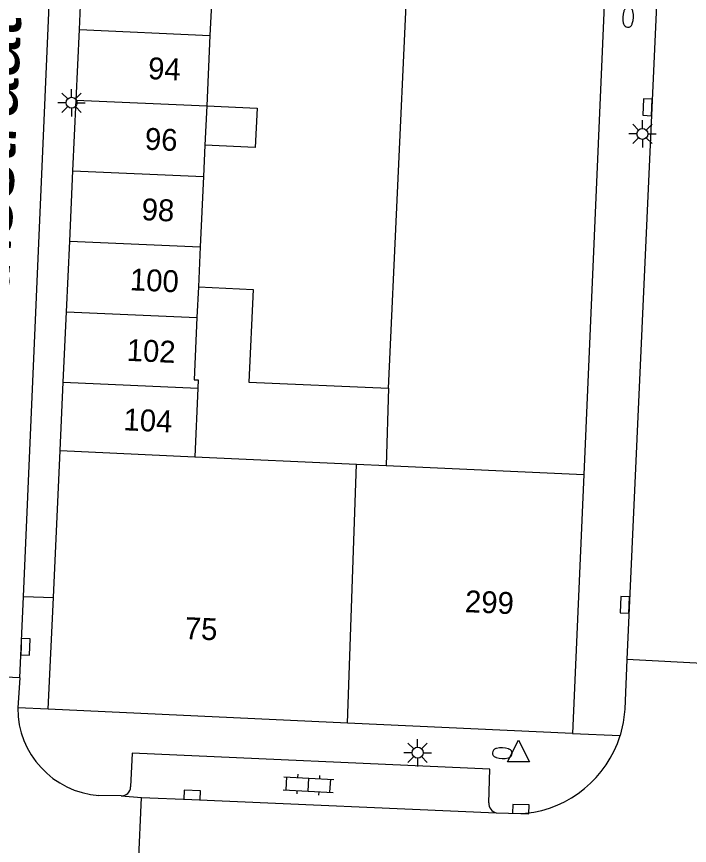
# Model space of a CAD drawing. Extents: x 132994 to 136000, y 393499 to 395512.
# Drawn here: x 133470.49 to 133501.23, y 395264.31 to 395302.2 of the extents above; entities that cross this region are included whole.
import ezdxf

# ---------------------------------------------------------------- set-up
doc = ezdxf.new("R2010")
doc.units = 0
for name, color, linetype in [('gg-anno-huisnummerreeks BGT', 7, 'Continuous'), ('gg-anno-openbare ruimte label', 7, 'Continuous'), ('gg-bbg-bijgebouw', 7, 'Continuous'), ('gg-bbg-gedigitaliseerde bebouwing', 7, 'Continuous'), ('gg-bbg-gedigitaliseerde bijgebouw', 7, 'Continuous'), ('gg-bbg-hoofdgebouw', 7, 'Continuous'), ('gg-bbg-tussenscheiding', 7, 'Continuous'), ('gg-knt-verharding', 7, 'Continuous'), ('gg-knt-verharding nz', 7, 'Continuous'), ('gt-grn-weggrens', 7, 'Continuous'), ('gt-symb-brandkraan', 7, 'Continuous'), ('gt-symb-klinker verharding', 7, 'Continuous'), ('gt-symb-kolk', 7, 'Continuous'), ('gt-symb-lichtmast', 7, 'Continuous'), ('gt-symb-waterafsluiter', 7, 'Continuous')]:
    doc.layers.add(name, color=color, linetype=linetype)

# ---------------------------------------------------------------- blocks, each defined once
blk = doc.blocks.new('gt0-KOLK')
at = {"layer": 'gt-symb-kolk'}
blk.add_lwpolyline([(0, 0), (0.375, 0), (0.375, 0.4), (-0.375, 0.4), (-0.375, 0), (0, 0)], dxfattribs=at)
blk = doc.blocks.new('gt0-LMAST')
at = {"layer": 'gt-symb-lichtmast'}
for p, q in [((-0.182, 0.173), (-0.447, 0.438)), ((-0.005, 0.246), (-0.005, 0.621)), ((0.172, 0.173), (0.437, 0.438)), ((-0.255, -0.004), (-0.63, -0.004)), ((-0.182, -0.181), (-0.447, -0.446)), ((-0.005, -0.254), (-0.005, -0.629)), ((0.437, -0.446), (0.172, -0.181)), ((0.245, -0.004), (0.62, -0.004))]:
    blk.add_line(p, q, dxfattribs=at)
blk.add_circle((-0.005, -0.004), 0.25, dxfattribs=at)
blk = doc.blocks.new('gt0-BR')
at = {"layer": 'gt-symb-brandkraan'}
for centre, radius, start, end in [((-0.244, 0), 0.206, 107.5669, 252.4331), ((0.599, -2.664), 3, 106.892, 107.5669), ((0, -0.691), 0.938, 73.108, 106.892), ((-0.599, -2.664), 3, 72.4331, 73.108), ((0.244, 0), 0.206, 287.567, 72.4331), ((0.599, 2.664), 3, 252.4331, 253.108), ((0, 0.691), 0.938, 253.108, 286.8921), ((-0.599, 2.664), 3, 286.8921, 287.567)]:
    blk.add_arc(centre, radius, start, end, dxfattribs=at)
blk = doc.blocks.new('gt0-KL1')
at = {"layer": 'gt-symb-klinker verharding'}
for p, q in [((-0.5, 0.3), (-0.5, 0.45)), ((0.5, 0.3), (0.5, 0.45)), ((-1.15, 0.3), (1.15, 0.3)), ((-1, -0.3), (-1, 0.3)), ((0, -0.3), (0, 0.3)), ((1, -0.3), (1, 0.3)), ((-1.15, -0.3), (1.15, -0.3)), ((-0.5, -0.45), (-0.5, -0.3)), ((0.5, -0.45), (0.5, -0.3))]:
    blk.add_line(p, q, dxfattribs=at)
blk = doc.blocks.new('gt0-WAFSL')
at = {"layer": 'gt-symb-waterafsluiter'}
for p, q in [((-0.5, -0.333), (0, 0.667)), ((0, 0.667), (0.5, -0.333)), ((0.5, -0.333), (-0.5, -0.333))]:
    blk.add_line(p, q, dxfattribs=at)

msp = doc.modelspace()

# ---------------------------------------------------------------- linework, layer by layer
at = {"layer": 'gg-bbg-bijgebouw'}
for p, q in [((133473.357, 395301.603), (133473.505, 395304.828)), ((133473.209, 395298.379), (133473.357, 395301.603)), ((133473.061, 395295.154), (133473.209, 395298.379)), ((133472.913, 395291.931), (133473.061, 395295.154)), ((133472.765, 395288.706), (133472.913, 395291.931)), ((133472.617, 395285.481), (133472.765, 395288.706)), ((133472.473, 395282.356), (133472.617, 395285.481))]:
    msp.add_line(p, q, dxfattribs=at)
at = {"layer": 'gg-bbg-gedigitaliseerde bebouwing'}
msp.add_line((133487.478, 395285.207), (133489.39, 395326.69), dxfattribs=at)
msp.add_lwpolyline([(133478.793, 395289.838), (133481.29, 395289.729), (133481.105, 395285.484), (133487.478, 395285.207)], dxfattribs=at)
at = {"layer": 'gg-bbg-gedigitaliseerde bijgebouw'}
for p, q in [((133479.472, 395304.564), (133479.324, 395301.34)), ((133479.324, 395301.34), (133479.175, 395298.116)), ((133479.092, 395296.318), (133479.027, 395294.892)), ((133479.027, 395294.892), (133478.878, 395291.667)), ((133478.878, 395291.667), (133478.793, 395289.838))]:
    msp.add_line(p, q, dxfattribs=at)
msp.add_lwpolyline([(133479.175, 395298.116), (133481.473, 395298.01), (133481.389, 395296.212), (133479.092, 395296.318)], dxfattribs=at)
at = {"layer": 'gg-bbg-hoofdgebouw'}
for p, q in [((133498.36, 395326.3), (133496.404, 395281.257)), ((133472.165, 395275.642), (133472.473, 395282.356)), ((133496.404, 395281.257), (133495.89, 395269.43)), ((133471.93, 395270.53), (133472.165, 395275.642)), ((133485.611, 395269.902), (133471.93, 395270.53)), ((133495.89, 395269.43), (133485.611, 395269.902))]:
    msp.add_line(p, q, dxfattribs=at)
at = {"layer": 'gg-bbg-tussenscheiding'}
for p, q in [((133473.357, 395301.603), (133479.324, 395301.34)), ((133473.209, 395298.379), (133479.175, 395298.116)), ((133479.175, 395298.116), (133479.092, 395296.318)), ((133473.061, 395295.154), (133479.027, 395294.892)), ((133472.913, 395291.931), (133478.878, 395291.667)), ((133478.793, 395289.838), (133478.729, 395288.442)), ((133472.765, 395288.706), (133478.729, 395288.442)), ((133472.617, 395285.481), (133478.774, 395285.21)), ((133478.774, 395285.21), (133478.638, 395282.073)), ((133487.478, 395285.207), (133487.371, 395281.672)), ((133472.473, 395282.356), (133478.638, 395282.073)), ((133478.638, 395282.073), (133486.024, 395281.734)), ((133485.611, 395269.902), (133486.024, 395281.734)), ((133486.024, 395281.734), (133487.371, 395281.672)), ((133487.371, 395281.672), (133496.404, 395281.257))]:
    msp.add_line(p, q, dxfattribs=at)
msp.add_lwpolyline([(133478.729, 395288.442), (133478.605, 395285.593), (133478.79, 395285.585), (133478.774, 395285.21)], dxfattribs=at)
at = {"layer": 'gg-knt-verharding'}
for p, q in [((133500.662, 395323.089), (133498.37, 395272.8)), ((133470.633, 395271.964), (133470.797, 395275.681)), ((133470.797, 395275.681), (133472.165, 395275.642)), ((133470.633, 395271.964), (133466.339, 395272.157)), ((133470.633, 395271.964), (133470.538, 395270.594)), ((133475.261, 395266.567), (133474.244, 395266.593)), ((133475.97, 395261.365), (133476.188, 395266.502))]:
    msp.add_line(p, q, dxfattribs=at)
for points in [[(133498.37, 395272.8), (133498.283, 395270.539), (133498.211, 395269.925), (133498.067, 395269.33)], [(133492.075, 395266.25), (133492.117, 395267.789), (133475.76, 395268.531), (133475.697, 395266.982)], [(133492.409, 395265.803), (133493.524, 395265.768), (133493.746, 395265.776)]]:
    msp.add_lwpolyline(points, dxfattribs=at)
for centre, radius, start, end in [((133474.532, 395270.576), 3.994, 179.7446, 265.8714), ((133493.219, 395270.821), 5.072, 275.965, 342.9092), ((133475.267, 395266.997), 0.43, 269.1846, 357.9882), ((133492.48, 395266.205), 0.408, 173.6257, 259.9088)]:
    msp.add_arc(centre, radius, start, end, dxfattribs=at)
at = {"layer": 'gg-knt-verharding nz'}
for p, q in [((133470.797, 395275.681), (133472.845, 395322.907)), ((133475.261, 395266.567), (133476.188, 395266.502))]:
    msp.add_line(p, q, dxfattribs=at)
msp.add_lwpolyline([(133476.188, 395266.502), (133478.5, 395266.413), (133492.409, 395265.803)], dxfattribs=at)
at = {"layer": 'gt-grn-weggrens'}
for p, q in [((133503.37, 395272.55), (133498.37, 395272.8)), ((133471.93, 395270.53), (133470.538, 395270.594)), ((133495.89, 395269.43), (133498.067, 395269.33))]:
    msp.add_line(p, q, dxfattribs=at)

# ---------------------------------------------------------------- block references
at = {"layer": 'gt-symb-brandkraan'}
for p, rotation in [((133498.432, 395302.165), 87.36361809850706), ((133492.682, 395268.524), -2.292900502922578)]:
    msp.add_blockref('gt0-BR', p, dxfattribs=dict(at, rotation=rotation))
at = {"layer": 'gt-symb-klinker verharding', "rotation": -3.0368689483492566}
msp.add_blockref('gt0-KL1', (133483.826, 395267.087), dxfattribs=at)
at = {"layer": 'gt-symb-kolk'}
for p, rotation in [((133499.519, 395298.043), 87.36361809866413), ((133498.48, 395275.297), 87.36361809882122), ((133470.688, 395273.393), -92.17836882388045), ((133478.5, 395266.413), -2.23563689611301), ((133493.524, 395265.768), -1.7183580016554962)]:
    msp.add_blockref('gt0-KOLK', p, dxfattribs=dict(at, rotation=rotation))
at = {"layer": 'gt-symb-lichtmast'}
for p in [(133473.003, 395298.263), (133499.09, 395296.839), (133488.82, 395268.55)]:
    msp.add_blockref('gt0-LMAST', p, dxfattribs=at)
at = {"layer": 'gt-symb-waterafsluiter'}
msp.add_blockref('gt0-WAFSL', (133493.427, 395268.454), dxfattribs=at)

# ---------------------------------------------------------------- texts
at = {"layer": 'gg-anno-huisnummerreeks BGT'}
for s, rotation, p in [('94', 357.4, (133476.48, 395299.344)), ('96', 357.4, (133476.332, 395296.119)), ('98', 357.4, (133476.184, 395292.895)), ('100', 357.4, (133475.648, 395289.689)), ('102', 357.4, (133475.5, 395286.464)), ('104', 357.4, (133475.354, 395283.288)), ('299', 357.5, (133490.961, 395274.974)), ('75', 357.4, (133478.156, 395273.748))]:
    msp.add_text(s, height=1, rotation=rotation, dxfattribs=at).set_placement(p)
at = {"layer": 'gg-anno-openbare ruimte label'}
msp.add_text('Wolmaransstraat', height=2.5, rotation=87.4, dxfattribs=at).set_placement((133469.551, 395276.914))

doc.saveas('drawing.dxf')
